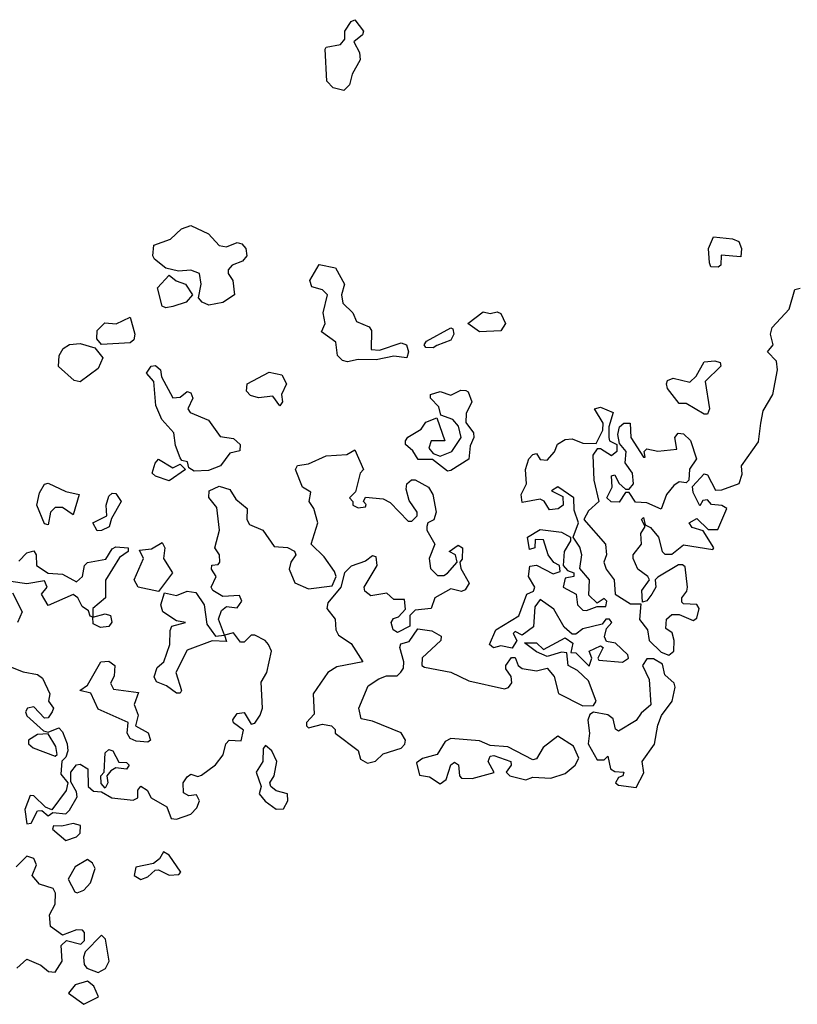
# Model space of a CAD drawing. Extents: x 2219101 to 2444320, y 201258 to 358766.
# Tile 267 of 349: x 2365075 to 2367257, y 265414 to 268178. Entities that reach past the tile are written whole.
import ezdxf

# ---------------------------------------------------------------- set-up
doc = ezdxf.new("R2010")
doc.units = 0

msp = doc.modelspace()

# ---------------------------------------------------------------- linework, layer by layer
at = {"layer": '0CON10XD'}
for points in [[(2365985, 267978.8), (2365955, 267986.7), (2365936.7, 268005), (2365932.5, 268095), (2365935, 268100), (2365975, 268107.5), (2365987, 268123), (2365987.5, 268145), (2366005, 268172.5), (2366015, 268177.5), (2366040, 268145), (2366036.7, 268135), (2366012.5, 268115), (2366028.8, 268085), (2366030, 268065), (2366007.5, 268025), (2366000, 267995), (2365985, 267978.8)], [(2365605.9, 267375.9), (2365586.7, 267385), (2365576.7, 267396.7), (2365584, 267435), (2365580, 267465), (2365555, 267474), (2365521.2, 267471.2), (2365485, 267480), (2365453.8, 267505), (2365448.8, 267515), (2365451.2, 267545), (2365498.3, 267561.7), (2365529.3, 267590.7), (2365555, 267600), (2365605, 267576.2), (2365635, 267543.3), (2365655, 267540), (2365685, 267552), (2365698.8, 267548.8), (2365710, 267535), (2365712.5, 267515), (2365700, 267500), (2365671.7, 267488.3), (2365660, 267475), (2365660, 267465), (2365673.3, 267445), (2365677.5, 267405), (2365645, 267383.8), (2365605.9, 267375.9)], [(2367035, 267483.3), (2367013.8, 267483.8), (2367010, 267495), (2367007.5, 267535), (2367021.7, 267568.3), (2367075, 267562.5), (2367092.5, 267555), (2367100, 267535), (2367098.3, 267511.7), (2367043, 267517), (2367041.7, 267488.3), (2367035, 267483.3)], [(2365995, 267216.7), (2365980.5, 267220.5), (2365966.7, 267235), (2365962.5, 267272.5), (2365921.7, 267301.7), (2365932.5, 267325), (2365926.2, 267355), (2365938.8, 267405), (2365925, 267418.8), (2365895, 267427.5), (2365888.8, 267445), (2365915, 267490), (2365961.2, 267481.2), (2365986.2, 267435), (2365978, 267405), (2365982, 267382), (2366010, 267355), (2366020.3, 267330.3), (2366055.6, 267315.6), (2366062, 267305), (2366061.7, 267251.7), (2366085, 267250), (2366145, 267270), (2366160, 267265), (2366166.2, 267245), (2366161.7, 267228.3), (2366125, 267233.3), (2366075, 267222.5), (2366025, 267223.8), (2365995, 267216.7)], [(2365485, 267368.8), (2365475, 267373.8), (2365462, 267425), (2365495, 267460), (2365514.1, 267444.1), (2365540, 267435), (2365560, 267405), (2365542.5, 267385), (2365505, 267372), (2365485, 267368.8)], [(2366896.7, 266393.3), (2366910, 266405), (2366911.2, 266435), (2366906.1, 266456.1), (2366888.3, 266468.3), (2366890, 266495), (2366905, 266507.5), (2366925, 266507.5), (2366965, 266491.2), (2366975, 266497.5), (2366981.2, 266525), (2366975, 266536.2), (2366937.5, 266537.5), (2366933, 266543), (2366932.5, 266555), (2366946.9, 266573.1), (2366948.6, 266585), (2366941.7, 266641.7), (2366935, 266647.5), (2366923, 266647), (2366865, 266612.5), (2366857.5, 266605), (2366860, 266585), (2366848.8, 266565), (2366835, 266546.2), (2366822.5, 266542.5), (2366820.6, 266575), (2366842.5, 266605), (2366837.5, 266615), (2366809.2, 266635), (2366796, 266665), (2366796.2, 266675), (2366820, 266705), (2366817.5, 266735), (2366830, 266755), (2366820, 266775), (2366825, 266780), (2366830, 266760), (2366845, 266752.5), (2366867.5, 266725), (2366877.5, 266685), (2366885, 266677.5), (2366905, 266677.5), (2366937, 266703), (2367019.3, 266690.7), (2367022.5, 266695), (2366993, 266743), (2366961.7, 266751.7), (2366953.3, 266765), (2366975, 266777.5), (2367006.7, 266746.7), (2367033.9, 266746.1), (2367058.8, 266805), (2367045, 266813.8), (2367016.4, 266816.4), (2367005, 266830), (2366991.7, 266828.3), (2366983, 266813), (2366965, 266850), (2366963, 266867), (2366995, 266902.5), (2367005, 266900), (2367027, 266857), (2367045, 266857.5), (2367094, 266876), (2367101.7, 266901.7), (2367100, 266925), (2367147.4, 266992.6), (2367154, 267045), (2367160.5, 267079.5), (2367188.1, 267125), (2367200.8, 267195), (2367198.6, 267218.6), (2367173.3, 267245), (2367188.8, 267265), (2367181.2, 267295), (2367186.1, 267313.9), (2367234.2, 267365), (2367250, 267420), (2367265, 267423.8)], [(2365305, 267266.2), (2365292.1, 267282.1), (2365292.7, 267305), (2365313.8, 267326.2), (2365346.1, 267323.9), (2365385, 267342.5), (2365398.1, 267295), (2365395, 267278.8), (2365385, 267270.8), (2365305, 267266.2)], [(2366365, 267301.2), (2366332.5, 267325), (2366375, 267357.5), (2366395, 267352.5), (2366415, 267357.5), (2366425, 267352.5), (2366438, 267325), (2366425, 267303.8), (2366365, 267301.2)], [(2366235, 267256.7), (2366215, 267257.5), (2366210, 267265), (2366216.7, 267275), (2366285, 267312.5), (2366290, 267310), (2366293.3, 267295), (2366285, 267277.5), (2366245, 267263.3), (2366235, 267256.7)], [(2365245, 267161.4), (2365228, 267165), (2365183.7, 267203.7), (2365185.6, 267235), (2365197.1, 267255), (2365215, 267266.2), (2365245, 267268.9), (2365286.4, 267256.4), (2365308.6, 267228.6), (2365295, 267198), (2365245, 267161.4)], [(2365565, 266910), (2365550, 266920), (2365546.4, 266936.4), (2365530, 266940), (2365525, 266947.5), (2365512.1, 266982.1), (2365507.9, 267017.9), (2365474.3, 267055), (2365457.5, 267095), (2365451.7, 267161.7), (2365430.8, 267185), (2365443.8, 267205), (2365456.4, 267206.4), (2365470, 267195), (2365473.3, 267175), (2365505, 267116), (2365525, 267117.5), (2365545, 267134), (2365555, 267130), (2365561.4, 267115), (2365546.7, 267085), (2365553.3, 267075), (2365605, 267053.8), (2365637.8, 267007.8), (2365675, 267002), (2365693.3, 266985), (2365692.5, 266967.5), (2365665, 266961.2), (2365638.8, 266925), (2365605, 266912), (2365565, 266910)], [(2367005, 267070), (2366995, 267070), (2366945, 267100), (2366925, 267100), (2366892.5, 267142.5), (2366890, 267155), (2366892.5, 267165), (2366908.3, 267171.7), (2366955, 267160), (2366973, 267177), (2366995, 267216.7), (2367025, 267220), (2367040, 267215), (2367042.5, 267205), (2366998.3, 267161.7), (2367010, 267085), (2367005, 267070)], [(2365805, 267094), (2365785, 267121.2), (2365745, 267116.2), (2365722.7, 267122.7), (2365711.2, 267135), (2365713.3, 267155), (2365775, 267188), (2365810.7, 267180.7), (2365823.3, 267155), (2365810, 267125), (2365812.5, 267105), (2365805, 267094)], [(2366275, 266910), (2366233.3, 266943.3), (2366193, 266943), (2366177.7, 266967.7), (2366157.5, 266985), (2366157.5, 266995), (2366163.9, 267006.1), (2366201.7, 267028.3), (2366215, 267047.5), (2366245, 267060), (2366267.5, 266995), (2366230, 266995), (2366223.3, 266975), (2366235, 266960), (2366255, 266952.5), (2366287.5, 266965), (2366313.3, 267005), (2366306.2, 267036.2), (2366290, 267055), (2366257, 267067), (2366250.7, 267090.7), (2366227.5, 267115), (2366227.5, 267125), (2366255, 267133.8), (2366285, 267123.8), (2366312.7, 267137.3), (2366326.7, 267136.7), (2366333.3, 267133.3), (2366343.3, 267105), (2366327.7, 267072.3), (2366326.4, 267046.4), (2366348.3, 267018.3), (2366348.8, 267005), (2366338.8, 266981.2), (2366335, 266943.8), (2366285, 266912.5), (2366275, 266910)], [(2365190.7, 266059.3), (2365210, 266035), (2365206, 266014), (2365165, 265960), (2365147.5, 265967.5), (2365115, 265998.8), (2365105, 266000), (2365089.3, 265960.7), (2365095, 265920), (2365107.5, 265922.5), (2365125, 265956.7), (2365137.5, 265957.5), (2365155, 265942.5), (2365168.3, 265951.7), (2365205, 265948.8), (2365215, 265958.8), (2365236.4, 265996.4), (2365235, 266010), (2365218.3, 266038.3), (2365218.8, 266065), (2365234.2, 266085.8), (2365245, 266087.5), (2365266.2, 266075), (2365267.5, 266025), (2365282.3, 266012.3), (2365305, 266010), (2365333.3, 265993.3), (2365393.6, 265986.4), (2365407, 265993), (2365406.7, 266015), (2365415, 266026.2), (2365432.5, 266015), (2365443.6, 265993.6), (2365488, 265968), (2365500, 265935), (2365515, 265933.3), (2365555, 265947.5), (2365572.5, 265965), (2365580, 265985), (2365571.7, 266001.7), (2365549.3, 265999.3), (2365535, 266007.5), (2365533.8, 266035), (2365545, 266052.5), (2365555, 266060), (2365575, 266053.3), (2365585, 266056.7), (2365624.3, 266085.7), (2365646.1, 266113.9), (2365653.8, 266145), (2365662.5, 266155), (2365696.7, 266153.3), (2365703.3, 266183.3), (2365675, 266203.8), (2365672.7, 266212.7), (2365685, 266230), (2365705, 266232.5), (2365725, 266200), (2365735, 266203.3), (2365750, 266225), (2365756, 266245), (2365752.2, 266317.8), (2365768.5, 266345), (2365781.2, 266405), (2365773.3, 266423.3), (2365763.8, 266435), (2365735, 266450), (2365725, 266450), (2365705, 266430), (2365695, 266430), (2365675, 266456.7), (2365650, 266450), (2365655, 266432.5), (2365615, 266433.8), (2365545, 266408), (2365513.3, 266345), (2365528.8, 266295), (2365525, 266287.5), (2365515, 266286.7), (2365487.5, 266307.5), (2365459.2, 266319.2), (2365452.7, 266332.7), (2365460.8, 266359.2), (2365480, 266375), (2365496.4, 266423.6), (2365497, 266463), (2365502.5, 266475), (2365540, 266485), (2365515, 266490), (2365476.7, 266515), (2365471.2, 266535), (2365481.7, 266568.3), (2365515, 266561.2), (2365545, 266573.3), (2365569.3, 266569.3), (2365592.5, 266535), (2365600.5, 266480.5), (2365625, 266447.5), (2365650, 266450), (2365633.3, 266495), (2365641.2, 266518.8), (2365655, 266530), (2365685, 266526.2), (2365698.8, 266545), (2365691.7, 266561.7), (2365645, 266558.8), (2365616.7, 266575), (2365612.5, 266585), (2365626.2, 266615), (2365613.3, 266635), (2365613.8, 266646.2), (2365631.7, 266648.3), (2365636.7, 266655), (2365636.2, 266675), (2365622.5, 266695), (2365635.6, 266745), (2365628.3, 266808.3), (2365606.1, 266836.1), (2365606.7, 266855), (2365635, 266868), (2365665, 266858.8), (2365681.7, 266831.7), (2365713.3, 266805), (2365712, 266775), (2365720.3, 266760.3), (2365757.5, 266745), (2365789.1, 266699.1), (2365826.4, 266696.4), (2365846.1, 266686.1), (2365850, 266675), (2365836, 266655), (2365831.2, 266635), (2365847, 266597), (2365885, 266580), (2365952, 266588), (2365963.3, 266615), (2365958.3, 266628.3), (2365929.5, 266669.5), (2365892.5, 266705), (2365911.2, 266765), (2365900, 266805), (2365887.5, 266825), (2365891.7, 266851.7), (2365868.8, 266865), (2365848.8, 266915), (2365855, 266926.2), (2365885, 266931.2), (2365935, 266953.3), (2365993, 266957), (2366015, 266970), (2366040, 266915), (2366030, 266905), (2366017.5, 266852.5), (2366000, 266835), (2366010, 266825), (2366010, 266815), (2366025, 266807.5), (2366045, 266810), (2366047, 266817), (2366040, 266825), (2366045, 266837.5), (2366095, 266832.5), (2366115, 266822.5), (2366165, 266770), (2366175, 266770), (2366190, 266785), (2366190, 266795), (2366168.3, 266828.3), (2366159.3, 266859.3), (2366161.2, 266875), (2366174.1, 266885.9), (2366185, 266886), (2366222.5, 266865), (2366234, 266845), (2366243.3, 266795), (2366236.7, 266773.3), (2366220, 266765), (2366217.5, 266755), (2366217.5, 266745), (2366240, 266705), (2366224, 266665), (2366227.5, 266637.5), (2366247.7, 266617.7), (2366265, 266617.5), (2366275.7, 266624.3), (2366302.5, 266655), (2366297.5, 266675), (2366280, 266685), (2366305, 266702.5), (2366317.5, 266695), (2366316.4, 266663.6), (2366310, 266655), (2366313, 266637), (2366335.9, 266595.9), (2366325, 266576.7), (2366315, 266572.5), (2366285, 266580), (2366240, 266555), (2366230, 266525), (2366185, 266520), (2366170, 266505), (2366170, 266475), (2366135, 266457.5), (2366122.5, 266465), (2366117.5, 266485), (2366123.6, 266496.4), (2366138.3, 266501.7), (2366157.5, 266522.5), (2366155, 266550), (2366125, 266550), (2366105, 266567.5), (2366060.7, 266560.7), (2366043.6, 266573.6), (2366041.2, 266585), (2366078, 266645), (2366075, 266670), (2366065, 266672.5), (2366045, 266657.5), (2366005, 266643.3), (2365986.2, 266625), (2365975.8, 266584.2), (2365939.5, 266540.5), (2365936.7, 266525), (2365960, 266495), (2365962, 266465), (2365969.5, 266449.5), (2366005, 266426.7), (2366037.5, 266375), (2365965, 266361.2), (2365940, 266345), (2365898.8, 266285), (2365901.7, 266228.3), (2365880, 266205), (2365880, 266195), (2365885, 266190), (2365925, 266200), (2365950, 266195), (2365960, 266185), (2365960, 266175), (2366025, 266126.2), (2366031.7, 266101.7), (2366050.7, 266090.7), (2366073.6, 266096.4), (2366095, 266116.7), (2366145, 266132.5), (2366156.1, 266143.9), (2366157.5, 266155), (2366145.6, 266175.6), (2366065, 266208.6), (2366033.3, 266215), (2366026.7, 266245), (2366052.7, 266307.3), (2366082.3, 266327.7), (2366104.4, 266335.6), (2366134.1, 266335.9), (2366144.3, 266345.7), (2366152.3, 266357.7), (2366152.9, 266375), (2366141.2, 266415), (2366144, 266426), (2366167.5, 266432.5), (2366192.5, 266467.5), (2366231.7, 266461.7), (2366257.5, 266447.5), (2366256.7, 266435), (2366203.9, 266386.1), (2366203.3, 266365), (2366210.5, 266360.5), (2366285, 266346.2), (2366335, 266322), (2366435, 266299.2), (2366446.8, 266303.2), (2366456.1, 266316.1), (2366454.1, 266334.1), (2366438.8, 266355), (2366438.8, 266365), (2366455, 266387.5), (2366465, 266387.5), (2366473.3, 266365), (2366485, 266356), (2366525, 266350), (2366555, 266357.5), (2366574.3, 266334.3), (2366586.6, 266286.6), (2366655, 266252), (2366685, 266252.5), (2366692.5, 266265), (2366671.3, 266321.3), (2366640.5, 266350.5), (2366613.8, 266365), (2366610, 266400), (2366595, 266402.5), (2366555, 266390), (2366525, 266403.3), (2366491.7, 266428.3), (2366525, 266428.8), (2366545, 266410), (2366605, 266442.5), (2366627, 266427), (2366621.7, 266401.7), (2366635, 266400), (2366673, 266363), (2366680, 266385), (2366672.5, 266405), (2366705, 266420), (2366712.5, 266415), (2366697.5, 266385), (2366700, 266380), (2366766.1, 266373.9), (2366783.3, 266385), (2366781.2, 266395), (2366747.1, 266427.1), (2366721.7, 266431.7), (2366716.2, 266445), (2366721.2, 266468.8), (2366736.7, 266485), (2366730, 266495), (2366720, 266495), (2366708.8, 266481.2), (2366655, 266467.5), (2366635, 266452.5), (2366625, 266452.5), (2366602.7, 266472.7), (2366573.3, 266523.3), (2366535, 266550), (2366520.7, 266529.3), (2366517, 266473), (2366485, 266450), (2366465, 266460), (2366460, 266455), (2366470, 266435), (2366456.4, 266413.6), (2366425, 266420), (2366404, 266414), (2366393.3, 266423.3), (2366411.2, 266465), (2366475.8, 266504.2), (2366497.5, 266565), (2366516.7, 266573.3), (2366520, 266585), (2366502.9, 266615), (2366506.7, 266643.3), (2366525, 266646.7), (2366571.7, 266621.7), (2366591.7, 266628.3), (2366590, 266645), (2366573.6, 266653.6), (2366557.5, 266675), (2366545, 266717.5), (2366521.7, 266718.3), (2366520, 266695), (2366505, 266690), (2366500, 266725), (2366535, 266746.7), (2366595, 266738.8), (2366620, 266725), (2366620, 266715), (2366602.5, 266685), (2366600, 266645), (2366611.7, 266631.7), (2366630, 266625), (2366630, 266615), (2366605, 266610), (2366600, 266585), (2366636.7, 266565), (2366640, 266535), (2366655, 266520), (2366665, 266518.8), (2366695, 266530), (2366719.3, 266530.7), (2366722.5, 266545), (2366715, 266552.5), (2366695, 266540), (2366672.3, 266562.3), (2366674, 266605), (2366647, 266637), (2366652.5, 266675), (2366647, 266697), (2366627.5, 266725), (2366643.3, 266765), (2366630.7, 266800.7), (2366630, 266835), (2366585, 266866.7), (2366567.5, 266855), (2366599.3, 266839.3), (2366600, 266815), (2366585.9, 266804.1), (2366561.7, 266801.7), (2366546.2, 266826.2), (2366535, 266831.2), (2366485, 266822.5), (2366482, 266845), (2366496.7, 266875), (2366494.4, 266915), (2366504, 266945), (2366515, 266956.7), (2366525, 266960), (2366535, 266943.3), (2366555, 266941.2), (2366575.8, 266964.2), (2366583.8, 266986.2), (2366605, 266998.8), (2366625, 267001.2), (2366655, 266989.2), (2366692.5, 266987.5), (2366711.2, 267025), (2366712, 267045), (2366687.5, 267085), (2366705, 267090), (2366740, 267075), (2366727.5, 267035), (2366727.5, 267005), (2366730, 266995), (2366750, 266985), (2366750, 266965), (2366735, 266953.3), (2366705, 266972.5), (2366695, 266972.5), (2366683.3, 266955), (2366686.2, 266885), (2366700, 266825), (2366670.7, 266799.3), (2366657.5, 266775), (2366718.8, 266705), (2366721.2, 266675), (2366714, 266655), (2366720.8, 266635), (2366743.3, 266605), (2366746.2, 266565), (2366788.3, 266538.3), (2366817.5, 266537.5), (2366813.6, 266493.6), (2366836.2, 266465), (2366841.2, 266435), (2366875, 266402.5), (2366896.7, 266393.3)], [(2366875, 266803.8), (2366835, 266821.2), (2366803, 266823), (2366785, 266850), (2366775, 266850), (2366756.7, 266823.3), (2366734.3, 266824.3), (2366722.5, 266835), (2366737.5, 266865), (2366735, 266897.5), (2366745, 266900), (2366756.2, 266876.2), (2366775, 266860), (2366785, 266860), (2366796.7, 266875), (2366794, 266905), (2366773.9, 266933.9), (2366776.2, 266965), (2366757.5, 266987.5), (2366753.3, 267013.3), (2366757.5, 267035), (2366770, 267045), (2366787.5, 267045), (2366790, 267005), (2366825, 266950), (2366830, 266950), (2366827.5, 266965), (2366835, 266972.5), (2366865, 266966), (2366918.3, 266971.7), (2366913.3, 267005), (2366922.7, 267017.3), (2366937.5, 267015), (2366956.7, 266996.7), (2366973.8, 266945), (2366954, 266916), (2366952.5, 266885), (2366945, 266877.5), (2366925, 266880), (2366910, 266870), (2366890, 266845), (2366875, 266803.8)], [(2365495, 266883.3), (2365456.1, 266896.1), (2365446.7, 266905), (2365455, 266932.5), (2365465, 266943.8), (2365505, 266920), (2365525, 266930), (2365540, 266915), (2365495, 266883.3)], [(2365155, 266760), (2365145, 266762.5), (2365123.1, 266815), (2365130.9, 266849.1), (2365145, 266873.3), (2365155, 266876.2), (2365205, 266853.1), (2365242.5, 266845), (2365225, 266787.5), (2365195, 266808), (2365175, 266808), (2365162, 266795), (2365155, 266760)], [(2365292.7, 266742.7), (2365280, 266765), (2365320, 266785), (2365318, 266815), (2365325, 266840), (2365335, 266848.8), (2365345, 266848), (2365360, 266825), (2365332.5, 266777.5), (2365326, 266754), (2365305, 266743.8), (2365292.7, 266742.7)], [(2365465, 266572.5), (2365407.5, 266585), (2365396.2, 266605), (2365422.5, 266665), (2365411.7, 266688.3), (2365445, 266692.5), (2365475, 266710), (2365482.5, 266695), (2365478.8, 266665), (2365503.8, 266625), (2365465, 266572.5)], [(2365072.5, 266657.5), (2365095, 266681.2), (2365115, 266686.7), (2365121.2, 266675), (2365122.5, 266645), (2365155, 266623.8), (2365195, 266620.8), (2365235, 266600), (2365251.4, 266615), (2365256.7, 266645), (2365265.9, 266654.1), (2365316.8, 266663.2), (2365335, 266692.5), (2365345, 266697.5), (2365380, 266695), (2365380, 266685), (2365355, 266667.5), (2365316.1, 266603.9), (2365315.6, 266554.4), (2365280, 266525), (2365280, 266500), (2365315, 266510), (2365330, 266505), (2365333.6, 266486.4), (2365325, 266473.8), (2365301.7, 266471.7)], [(2365301.7, 266471.7), (2365281.7, 266481.7), (2365280, 266500), (2365273, 266503), (2365268.3, 266518.3), (2365250.7, 266530.7), (2365238.8, 266555), (2365225, 266563.8), (2365155, 266533.3), (2365136.7, 266565), (2365152, 266585), (2365145, 266602), (2365095, 266594.2), (2365050.3, 266600.3)], [(2365055, 266568.8), (2365082.5, 266515), (2365068.8, 266485)], [(2365435, 266150), (2365402.3, 266152.3), (2365385, 266160), (2365376.7, 266175), (2365380, 266205), (2365295, 266242.5), (2365275, 266287.5), (2365243.8, 266295), (2365265, 266310), (2365302.5, 266375), (2365325, 266376.7), (2365342.5, 266365), (2365340, 266335), (2365330, 266315), (2365338.3, 266298.3), (2365408.8, 266288.8), (2365396.7, 266255), (2365407.5, 266225), (2365400, 266195), (2365435.7, 266175.7), (2365442.5, 266155), (2365435, 266150)], [(2366805, 266022.5), (2366826.4, 266063.6), (2366821.2, 266095), (2366855.8, 266144.2), (2366865, 266197.5), (2366875.8, 266224.2), (2366905.7, 266265), (2366914.1, 266304.1), (2366911.2, 266315), (2366885, 266338.8), (2366878.3, 266368.3), (2366853.6, 266383.6), (2366835, 266383.8), (2366822.5, 266365), (2366840.8, 266325), (2366845.9, 266254.1), (2366818.8, 266231.2), (2366805, 266210), (2366755, 266180), (2366746.4, 266186.4), (2366740, 266215), (2366725, 266226.2), (2366685, 266233.8), (2366675, 266227.5), (2366668.6, 266211.4), (2366674, 266175), (2366670, 266145), (2366695, 266100), (2366715, 266100), (2366725, 266110), (2366732.5, 266075), (2366745, 266067.5), (2366770, 266065), (2366767.5, 266055), (2366755, 266050), (2366746.7, 266035), (2366755, 266028.8), (2366805, 266022.5)], [(2365040, 266365), (2365085, 266346.7), (2365125, 266339.2), (2365138.9, 266328.9), (2365160, 266285), (2365156.2, 266265), (2365170, 266245), (2365166.7, 266235), (2365155, 266217.5), (2365145, 266216.7), (2365115, 266248.8), (2365097.5, 266245), (2365091.2, 266235), (2365095, 266223.3), (2365141.7, 266181.7), (2365155, 266177.5), (2365185, 266190), (2365195, 266178.8), (2365208.6, 266145), (2365210, 266125), (2365205, 266107.5), (2365193.6, 266096.4), (2365190.7, 266059.3)], [(2365175, 266110), (2365180, 266115), (2365177, 266137), (2365155, 266172.5), (2365125, 266171.2), (2365100, 266155), (2365100, 266145), (2365113.4, 266133.4), (2365175, 266110)], [(2366255, 266032.9), (2366272, 266045), (2366284.4, 266085.6), (2366295, 266093.3), (2366305.8, 266085.8), (2366308.8, 266055), (2366315, 266048.8), (2366345, 266047.5), (2366405.9, 266064.1), (2366389.2, 266095), (2366395, 266110), (2366405, 266112), (2366453.3, 266095), (2366453.8, 266085), (2366440, 266065), (2366450, 266055), (2366495, 266044.2), (2366515, 266051.2), (2366565, 266048.8), (2366605, 266062), (2366633.8, 266085), (2366643.8, 266105), (2366628.6, 266138.6), (2366585, 266166.2), (2366543.3, 266135), (2366525, 266102.5), (2366515, 266100), (2366445, 266136.2), (2366395, 266140), (2366365, 266153.3), (2366285, 266160), (2366268.8, 266151.2), (2366246.7, 266115), (2366205, 266103.3), (2366188.3, 266091.7), (2366197, 266057), (2366225, 266052), (2366255, 266032.9)], [(2365315, 266020), (2365303.6, 266033.6), (2365302.5, 266055), (2365312.5, 266065), (2365315, 266120), (2365325, 266128.8), (2365336.2, 266125), (2365353.3, 266093.3), (2365375, 266092.5), (2365382.5, 266085), (2365375, 266073.8), (2365345, 266077.5), (2365330.7, 266069.3), (2365320, 266055), (2365322.5, 266035), (2365315, 266020)], [(2365795, 265961.2), (2365815, 265962.5), (2365827.5, 265985), (2365826.7, 266005), (2365795, 266013.3), (2365780, 266025), (2365776.7, 266035), (2365788.8, 266055), (2365796.7, 266095), (2365782.5, 266125), (2365765, 266140), (2365758.3, 266131.7), (2365757.5, 266095), (2365738.8, 266065), (2365752.5, 266025), (2365747.5, 266005), (2365764.1, 265984.1), (2365795, 265961.2)], [(2365205, 265873.3), (2365235, 265884), (2365245, 265893.8), (2365245.7, 265915.7), (2365225, 265921.2), (2365193.6, 265913.6), (2365170, 265915), (2365167.5, 265905), (2365205, 265873.3)], [(2365175, 265503.8), (2365194, 265535), (2365191.2, 265578.8), (2365207, 265593), (2365247, 265583), (2365257, 265593), (2365257.5, 265615), (2365251.7, 265621.7), (2365235, 265622.5), (2365195, 265607.5), (2365161.7, 265631.7), (2365159.2, 265665), (2365174.4, 265695), (2365176.1, 265726.1), (2365168.8, 265738.8), (2365131.2, 265751.2), (2365110, 265775), (2365122, 265805), (2365115, 265823.3), (2365095, 265830), (2365065, 265800)], [(2365236.4, 265726.4), (2365255, 265734), (2365274.2, 265755), (2365286.7, 265795), (2365279.5, 265809.5), (2365265, 265820), (2365230.6, 265799.4), (2365211.2, 265765), (2365229.5, 265729.5), (2365236.4, 265726.4)], [(2365415, 265763.8), (2365435, 265771.2), (2365455, 265790), (2365465, 265791.2), (2365495, 265776.2), (2365521.7, 265778.3), (2365527.5, 265785), (2365495, 265832.5), (2365478.3, 265841.7), (2365467.5, 265822.5), (2365450.8, 265809.2), (2365401.4, 265798.6), (2365396.7, 265775), (2365415, 265763.8)], [(2365295, 265503.3), (2365315.7, 265514.3), (2365326.7, 265535), (2365316.4, 265596.4), (2365305, 265607.5), (2365258.8, 265561.2), (2365254.2, 265545.8), (2365255.9, 265525.9), (2365263.3, 265515), (2365295, 265503.3)], [(2365067.5, 265515), (2365095, 265540), (2365135, 265523.3), (2365156.1, 265506.1), (2365175, 265503.8)], [(2365255, 265413.8), (2365296.7, 265435), (2365283.3, 265465), (2365265, 265478.8), (2365231.2, 265468.8), (2365212.5, 265445), (2365255, 265413.8)]]:
    msp.add_lwpolyline(points, dxfattribs=at)

doc.saveas('drawing.dxf')
